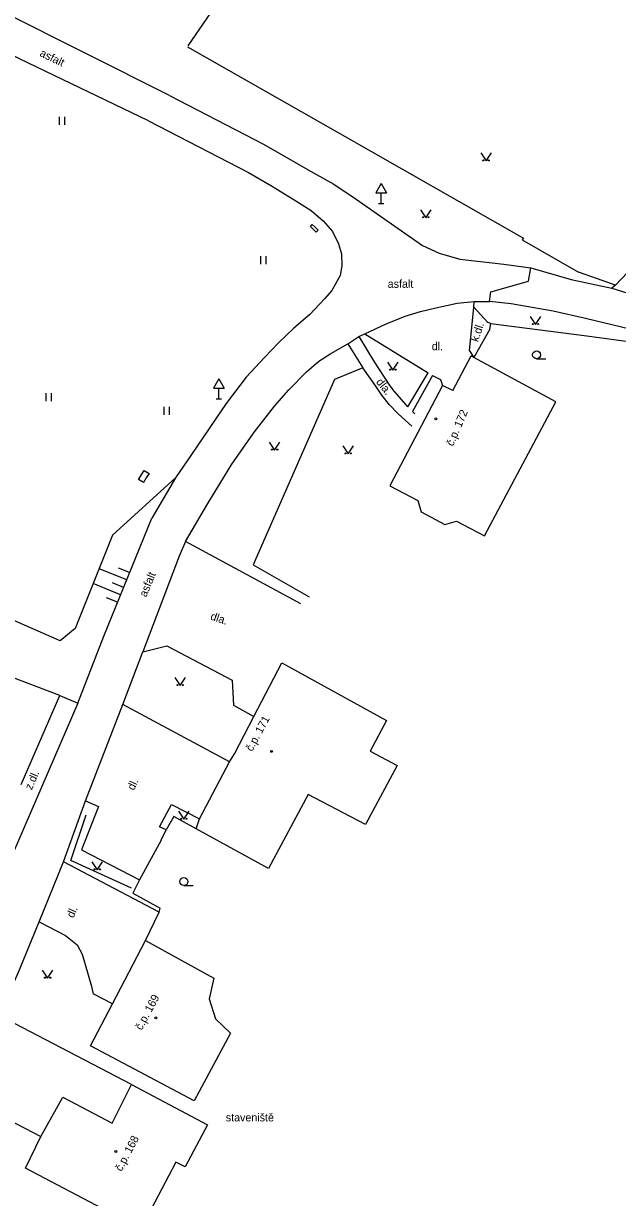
# Model space of a CAD drawing. Extents: x -544674 to -541478, y -1199076 to -1195527.
# Drawn here: x -543675.4 to -543619.7, y -1196987.7 to -1196877.6 of the extents above; entities that cross this region are included whole.
import ezdxf

# ---------------------------------------------------------------- set-up
doc = ezdxf.new("R2010")
doc.units = 0
for name, color, linetype in [('BUDOVY_MĚŘ', 7, 'Continuous'), ('BUDOVY_NEMĚŘ', 7, 'Continuous'), ('OBVOD_PILÍŘE', 7, 'Continuous'), ('POMOC_POPIS', 7, 'Continuous'), ('ROZHRANÍ_PLOCH', 7, 'Continuous'), ('VÝŠKOPIS', 7, 'Continuous'), ('ZN_BUDOV', 7, 'Continuous'), ('ZN_DOPLŇKOVÉ', 7, 'Continuous'), ('ZN_KULTUR', 7, 'Continuous'), ('Č_POPIS_ORIENT', 7, 'Continuous')]:
    doc.layers.add(name, color=color, linetype=linetype)

msp = doc.modelspace()

# ---------------------------------------------------------------- linework, layer by layer
at = {"layer": 'BUDOVY_MĚŘ'}
for points in [[(-543635.13, -1196912.03), (-543633.41, -1196908.78)], [(-543633.14, -1196908.93), (-543633.41, -1196908.78)], [(-543635.13, -1196912.03), (-543636.08, -1196911.54)], [(-543659.2, -1196953.11), (-543658.88, -1196952.17), (-543656.05, -1196946.83), (-543655.6, -1196946.07), (-543653.77, -1196942.56), (-543651.16, -1196937.55)], [(-543659.38, -1196978.6), (-543669.09, -1196973.44), (-543667.02, -1196969.5), (-543663.92, -1196963.58), (-543657.52, -1196967.11), (-543657.96, -1196969.02), (-543657.36, -1196970.92), (-543655.98, -1196972.24), (-543659.38, -1196978.6)], [(-543675.17, -1196984.9), (-543673.76, -1196981.94), (-543671.67, -1196978.25), (-543667.07, -1196980.67), (-543665.24, -1196977.07), (-543658.12, -1196980.83), (-543660.21, -1196984.79), (-543661.09, -1196984.33), (-543664.37, -1196990.58), (-543675.17, -1196984.9)]]:
    msp.add_lwpolyline(points, dxfattribs=at)
at = {"layer": 'BUDOVY_NEMĚŘ'}
for points in [[(-543625.47, -1196913.09), (-543633.14, -1196908.93)], [(-543636.08, -1196911.54), (-543641.03, -1196920.95)], [(-543632.16, -1196925.63), (-543625.47, -1196913.09)], [(-543641.03, -1196920.95), (-543638.41, -1196922.32)], [(-543638.41, -1196922.32), (-543638.1, -1196923.4)], [(-543638.1, -1196923.4), (-543635.86, -1196924.58)], [(-543635.86, -1196924.58), (-543634.78, -1196924.26)], [(-543634.78, -1196924.26), (-543632.16, -1196925.63)], [(-543651.16, -1196937.55), (-543641.33, -1196942.95), (-543642.86, -1196945.81), (-543640.33, -1196947.17), (-543643.31, -1196952.7), (-543648.67, -1196949.89), (-543652.41, -1196956.82), (-543659.2, -1196953.11)]]:
    msp.add_lwpolyline(points, dxfattribs=at)
at = {"layer": 'OBVOD_PILÍŘE'}
for points in [[(-543648.03, -1196896.73), (-543647.75, -1196897), (-543647.93, -1196897.18), (-543648.48, -1196896.64), (-543648.31, -1196896.46), (-543648.03, -1196896.73)], [(-543663.6, -1196919.8), (-543663.86, -1196920.22), (-543664.12, -1196920.64), (-543664.58, -1196920.35), (-543664.07, -1196919.51), (-543663.6, -1196919.8)]]:
    msp.add_lwpolyline(points, dxfattribs=at)
at = {"layer": 'ROZHRANÍ_PLOCH'}
msp.add_line((-543667.02, -1196969.5), (-543668.83, -1196968.55), dxfattribs=at)
for points in [[(-543661.69, -1196884.38), (-543677.44, -1196876.48)], [(-543663.64, -1196886.76), (-543678.19, -1196879.78), (-543678.9, -1196879.43)], [(-543661.69, -1196884.38), (-543652.86, -1196888.93)], [(-543663.64, -1196886.76), (-543654.29, -1196891.58)], [(-543652.86, -1196888.93), (-543648.48, -1196891.48)], [(-543648.48, -1196891.48), (-543646.29, -1196892.7)], [(-543654.29, -1196891.58), (-543652.13, -1196892.84)], [(-543652.13, -1196892.84), (-543650.1, -1196894.08)], [(-543646.29, -1196892.7), (-543644.18, -1196894.08)], [(-543650.1, -1196894.08), (-543648.41, -1196895.14)], [(-543644.18, -1196894.08), (-543637.96, -1196898.42)], [(-543648.41, -1196895.14), (-543647.28, -1196896.12)], [(-543647.28, -1196896.12), (-543646.39, -1196897.13)], [(-543646.39, -1196897.13), (-543645.83, -1196898.28)], [(-543645.83, -1196898.28), (-543645.56, -1196899.22)], [(-543645.56, -1196899.22), (-543645.52, -1196900.34)], [(-543637.96, -1196898.42), (-543636.39, -1196899.14)], [(-543636.39, -1196899.14), (-543634.47, -1196899.7)], [(-543645.52, -1196900.34), (-543645.7, -1196901.26)], [(-543634.47, -1196899.7), (-543632.52, -1196899.93)], [(-543632.52, -1196899.93), (-543630.35, -1196900.18)], [(-543630.35, -1196900.18), (-543627.81, -1196900.53)], [(-543645.7, -1196901.26), (-543646.48, -1196902.66)], [(-543628.04, -1196901.79), (-543627.81, -1196900.53)], [(-543627.81, -1196900.53), (-543624.04, -1196901.62)], [(-543631.56, -1196902.77), (-543628.04, -1196901.79)], [(-543624.04, -1196901.62), (-543620.22, -1196902.42)], [(-543619.87, -1196902.14), (-543620.22, -1196902.42)], [(-543620.22, -1196902.42), (-543608.5, -1196906.08)], [(-543647.14, -1196903.44), (-543648.53, -1196904.9)], [(-543646.48, -1196902.66), (-543647.14, -1196903.44)], [(-543631.69, -1196903.67), (-543631.56, -1196902.77)], [(-543639.6, -1196905.07), (-543638.16, -1196904.63)], [(-543638.16, -1196904.63), (-543636.71, -1196904.26)], [(-543636.71, -1196904.26), (-543634.73, -1196903.84)], [(-543634.73, -1196903.84), (-543633.11, -1196903.67)], [(-543633.57, -1196908.29), (-543633.14, -1196904.21)], [(-543633.14, -1196904.21), (-543633.11, -1196903.67)], [(-543631.83, -1196905.65), (-543633.14, -1196904.21)], [(-543633.11, -1196903.67), (-543631.69, -1196903.67)], [(-543629.67, -1196903.89), (-543631.69, -1196903.67)], [(-543625.72, -1196904.6), (-543629.67, -1196903.89)], [(-543622.69, -1196905.26), (-543625.72, -1196904.6)], [(-543648.53, -1196904.9), (-543650.02, -1196906.17)], [(-543643.38, -1196906.72), (-543641.43, -1196905.8)], [(-543641.43, -1196905.8), (-543639.6, -1196905.07)], [(-543631.57, -1196905.73), (-543631.83, -1196905.65)], [(-543617.76, -1196906.45), (-543622.69, -1196905.26)], [(-543650.02, -1196906.17), (-543651.47, -1196907.55)], [(-543643.93, -1196906.97), (-543643.38, -1196906.72)], [(-543643.38, -1196906.72), (-543637.44, -1196910.38)], [(-543651.47, -1196907.55), (-543652.78, -1196908.93)], [(-543646.55, -1196908.54), (-543644.97, -1196907.65)], [(-543644.97, -1196907.65), (-543643.93, -1196906.97)], [(-543644.97, -1196907.65), (-543643.57, -1196909.9)], [(-543643.93, -1196906.97), (-543642.49, -1196909.33)], [(-543652.78, -1196908.93), (-543654.5, -1196910.77)], [(-543647.69, -1196909.27), (-543646.55, -1196908.54)], [(-543633.57, -1196908.29), (-543633.14, -1196908.93)], [(-543648.84, -1196910.28), (-543647.69, -1196909.27)], [(-543642.33, -1196911.61), (-543643.57, -1196909.9)], [(-543642.49, -1196909.33), (-543641.02, -1196911.58)], [(-543654.5, -1196910.77), (-543656.38, -1196913.24)], [(-543650.51, -1196911.96), (-543648.84, -1196910.28)], [(-543639.33, -1196913.54), (-543637.44, -1196910.38)], [(-543637.02, -1196910.61), (-543638.89, -1196914)], [(-543637.02, -1196910.61), (-543636.27, -1196910.99)], [(-543636.27, -1196910.99), (-543636.08, -1196911.54)], [(-543651.83, -1196913.48), (-543650.51, -1196911.96)], [(-543641.77, -1196912.47), (-543642.33, -1196911.61)], [(-543641.02, -1196911.58), (-543640.77, -1196911.91)], [(-543640.12, -1196912.65), (-543640.77, -1196911.91)], [(-543656.38, -1196913.24), (-543659.62, -1196918.03)], [(-543653.73, -1196915.89), (-543651.83, -1196913.48)], [(-543641.05, -1196913.37), (-543641.77, -1196912.47)], [(-543640.25, -1196914.2), (-543641.05, -1196913.37)], [(-543639.33, -1196913.54), (-543640.12, -1196912.65)], [(-543638.98, -1196915.38), (-543640.25, -1196914.2)], [(-543638.89, -1196914), (-543638.69, -1196914.22)], [(-543655.83, -1196918.93), (-543653.73, -1196915.89)], [(-543659.62, -1196918.03), (-543661.11, -1196920.22)], [(-543658.1, -1196922.6), (-543655.83, -1196918.93)], [(-543661.11, -1196920.22), (-543663.34, -1196924)], [(-543660.19, -1196926.17), (-543658.1, -1196922.6)], [(-543667.85, -1196935.03), (-543663.34, -1196924)], [(-543660.19, -1196926.17), (-543660.79, -1196927.54)], [(-543649.38, -1196932.01), (-543660.19, -1196926.17)], [(-543660.79, -1196927.54), (-543664.2, -1196936.5)], [(-543670.27, -1196941.33), (-543667.85, -1196935.03)], [(-543666.07, -1196941.45), (-543664.2, -1196936.5)], [(-543664.2, -1196936.5), (-543661.93, -1196935.96)], [(-543661.93, -1196935.96), (-543655.81, -1196939.17)], [(-543655.81, -1196939.17), (-543655.67, -1196941.5)], [(-543671.97, -1196940.61), (-543670.27, -1196941.33)], [(-543670.27, -1196941.33), (-543676.92, -1196956.73), (-543680.01, -1196963.72), (-543683.06, -1196969.88)], [(-543669.57, -1196950.48), (-543666.07, -1196941.45)], [(-543656.05, -1196946.83), (-543666.07, -1196941.45)], [(-543655.67, -1196941.5), (-543653.77, -1196942.56)], [(-543662.66, -1196960.9), (-543671.63, -1196956.2), (-543669.57, -1196950.48), (-543668.34, -1196951.01), (-543669.93, -1196955.07), (-543664.51, -1196957.88)], [(-543662.01, -1196953.18), (-543662.63, -1196952.9), (-543661.5, -1196950.82), (-543658.88, -1196952.17)], [(-543673.91, -1196961.83), (-543671.63, -1196956.2)], [(-543665.24, -1196977.07), (-543677.67, -1196970.58), (-543675.83, -1196966.52), (-543673.91, -1196961.83), (-543671.44, -1196963.11), (-543670.34, -1196963.97), (-543669.87, -1196964.85), (-543669.02, -1196967.74), (-543668.83, -1196968.55)], [(-543681.27, -1196978.03), (-543673.76, -1196981.94)]]:
    msp.add_lwpolyline(points, dxfattribs=at)
at = {"layer": 'VÝŠKOPIS'}
for points in [[(-543661.11, -1196920.22), (-543667.03, -1196925.58), (-543670.54, -1196934.32), (-543671.93, -1196935.48), (-543681.73, -1196931.2), (-543695.78, -1196926.22), (-543699.67, -1196927.74)], [(-543665.7, -1196929.78), (-543668.29, -1196928.72)], [(-543665.42, -1196929.09), (-543666.46, -1196928.66)], [(-543665.99, -1196930.48), (-543667.02, -1196930.05)], [(-543666.27, -1196931.17), (-543668.85, -1196930.12)], [(-543666.56, -1196931.86), (-543667.59, -1196931.44)]]:
    msp.add_lwpolyline(points, dxfattribs=at)
at = {"layer": 'ZN_BUDOV'}
for centre in [(-543636.72, -1196914.68), (-543652.11, -1196945.84), (-543662.96, -1196970.82), (-543666.72, -1196983.34)]:
    msp.add_circle(centre, 0.0875, dxfattribs=at)
at = {"layer": 'ZN_DOPLŇKOVÉ'}
for p, q in [((-543641.85, -1196892.634), (-543642.35, -1196893.5)), ((-543641.85, -1196892.634), (-543641.35, -1196893.5)), ((-543642.35, -1196893.5), (-543641.35, -1196893.5)), ((-543641.85, -1196894.5), (-543641.85, -1196893.5)), ((-543642.1, -1196894.5), (-543641.6, -1196894.5)), ((-543657.06, -1196910.924), (-543657.56, -1196911.79)), ((-543657.06, -1196910.924), (-543656.56, -1196911.79)), ((-543657.56, -1196911.79), (-543656.56, -1196911.79)), ((-543657.06, -1196912.79), (-543657.06, -1196911.79)), ((-543657.31, -1196912.79), (-543656.81, -1196912.79))]:
    msp.add_line(p, q, dxfattribs=at)
for points in [[(-543652.57, -1196868.92), (-543659.96, -1196879.71)], [(-543659.99, -1196879.81), (-543645.73, -1196887.95)], [(-543645.73, -1196887.95), (-543628.51, -1196897.75)], [(-543614.29, -1196896.24), (-543619.87, -1196902.14)], [(-543628.51, -1196897.75), (-543628.61, -1196897.9)], [(-543628.61, -1196897.9), (-543623.33, -1196900.94)], [(-543619.87, -1196902.14), (-543623.33, -1196900.94)], [(-543631.65, -1196906.27), (-543631.57, -1196905.73)], [(-543631.57, -1196905.73), (-543622.57, -1196906.89)], [(-543631.65, -1196906.27), (-543633.14, -1196908.93)], [(-543622.57, -1196906.89), (-543617.49, -1196907.59)], [(-543643.57, -1196909.9), (-543646.23, -1196911)], [(-543646.23, -1196911), (-543653.84, -1196928.35)], [(-543653.84, -1196928.35), (-543648.6, -1196931.37)], [(-543675.58, -1196948.96), (-543671.97, -1196940.61), (-543677.05, -1196938.67), (-543697.75, -1196930.6), (-543699.73, -1196935.1)], [(-543665.26, -1196958.66), (-543670.95, -1196956.07), (-543669.5, -1196951.79)], [(-543659.2, -1196953.11), (-543661.27, -1196951.96), (-543662.01, -1196953.18)], [(-543662.46, -1196954.15), (-543664.51, -1196957.88), (-543665.11, -1196959.12), (-543662.57, -1196960.53)], [(-543662.46, -1196954.15), (-543662.01, -1196953.18)], [(-543663.92, -1196963.58), (-543662.66, -1196960.9), (-543662.57, -1196960.53)]]:
    msp.add_lwpolyline(points, dxfattribs=at)
at = {"layer": 'ZN_KULTUR'}
for p, q in [((-543672.01, -1196887.115), (-543672.01, -1196886.365)), ((-543671.51, -1196887.115), (-543671.51, -1196886.365)), ((-543653.13, -1196900.185), (-543653.13, -1196899.435)), ((-543652.63, -1196900.185), (-543652.63, -1196899.435)), ((-543627.27, -1196909.055), (-543626.395, -1196909.055)), ((-543673.26, -1196913.025), (-543673.26, -1196912.275)), ((-543672.76, -1196913.025), (-543672.76, -1196912.275)), ((-543662.18, -1196914.315), (-543662.18, -1196913.565)), ((-543661.68, -1196914.315), (-543661.68, -1196913.565)), ((-543660.34, -1196958.425), (-543659.465, -1196958.425))]:
    msp.add_line(p, q, dxfattribs=at)
for points in [[(-543632.51, -1196889.76), (-543632.01, -1196890.51), (-543631.51, -1196889.76)], [(-543638.15, -1196895.09), (-543637.65, -1196895.84), (-543637.15, -1196895.09)], [(-543627.88, -1196905.1), (-543627.38, -1196905.85), (-543626.88, -1196905.1)], [(-543641.24, -1196909.37), (-543640.74, -1196910.12), (-543640.24, -1196909.37)], [(-543652.33, -1196916.86), (-543651.83, -1196917.61), (-543651.33, -1196916.86)], [(-543645.44, -1196917.22), (-543644.94, -1196917.97), (-543644.44, -1196917.22)], [(-543661.19, -1196938.93), (-543660.69, -1196939.68), (-543660.19, -1196938.93)], [(-543660.84, -1196951.46), (-543660.34, -1196952.21), (-543659.84, -1196951.46)], [(-543668.96, -1196956.2), (-543668.46, -1196956.95), (-543667.96, -1196956.2)], [(-543673.61, -1196966.35), (-543673.11, -1196967.1), (-543672.61, -1196966.35)]]:
    msp.add_lwpolyline(points, dxfattribs=at)
for centre, radius in [((-543632.26, -1196890.46), 0.05), ((-543631.76, -1196890.46), 0.05), ((-543637.9, -1196895.79), 0.05), ((-543637.4, -1196895.79), 0.05), ((-543627.63, -1196905.8), 0.05), ((-543627.13, -1196905.8), 0.05), ((-543627.27, -1196908.68), 0.375), ((-543640.99, -1196910.07), 0.05), ((-543640.49, -1196910.07), 0.05), ((-543652.08, -1196917.56), 0.05), ((-543651.58, -1196917.56), 0.05), ((-543645.19, -1196917.92), 0.05), ((-543644.69, -1196917.92), 0.05), ((-543660.94, -1196939.63), 0.05), ((-543660.44, -1196939.63), 0.05), ((-543660.59, -1196952.16), 0.05), ((-543660.09, -1196952.16), 0.05), ((-543668.71, -1196956.9), 0.05), ((-543668.21, -1196956.9), 0.05), ((-543660.34, -1196958.05), 0.375), ((-543673.36, -1196967.05), 0.05), ((-543672.86, -1196967.05), 0.05)]:
    msp.add_circle(centre, radius, dxfattribs=at)

# ---------------------------------------------------------------- texts
at = {"layer": 'POMOC_POPIS'}
for s, rotation, p in [('asfalt', 334.3718, (-543673.92, -1196880.65)), ('k.dl.', 71.64998, (-543632.76, -1196907.52)), ('dl.', 0.32, (-543637.1, -1196908.25)), ('dla.', 308.37001, (-543642.36, -1196911.24)), ('asfalt', 67.55997, (-543663.87, -1196931.44)), ('dla.', 340.98002, (-543657.91, -1196933.47)), ('z.dl.', 66.64444, (-543674.6, -1196949.51)), ('dl.', 65.91972, (-543665.01, -1196949.55)), ('dl.', 65.89605, (-543670.7, -1196961.51))]:
    msp.add_text(s, height=0.75, rotation=rotation, dxfattribs=at).set_placement(p)
for s, p in [('asfalt', (-543641.23, -1196902.4)), ('staveniště', (-543656.41, -1196980.52))]:
    msp.add_text(s, height=0.75, dxfattribs=at).set_placement(p)
at = {"layer": 'Č_POPIS_ORIENT'}
for s, rotation, p in [('č.p. 172', 66.85002, (-543635.1, -1196917.3)), ('č.p. 171', 61.91322, (-543653.94, -1196945.91)), ('č.p. 169', 61.89686, (-543664.29, -1196972.03)), ('č.p. 168', 62.30951, (-543666.18, -1196985.26))]:
    msp.add_text(s, height=0.75, rotation=rotation, dxfattribs=at).set_placement(p)

doc.saveas('drawing.dxf')
